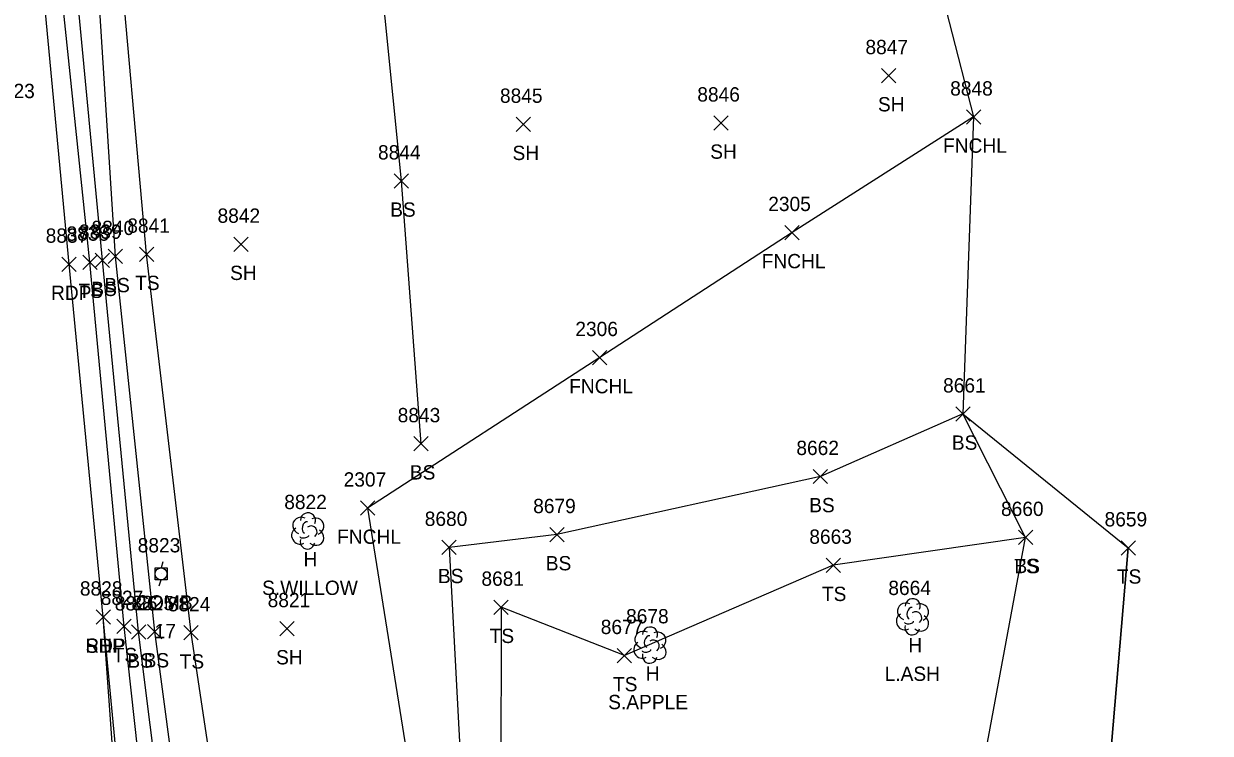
# Model space of a CAD drawing. Extents: x 1439173 to 1457902, y 641926 to 659889.
# Drawn here: x 1448353.5 to 1448519.2, y 645822.1 to 645921.3 of the extents above; entities that cross this region are included whole.
import ezdxf

# ---------------------------------------------------------------- set-up
doc = ezdxf.new("R2010")
doc.units = 0
for name, color, linetype in [('C_C', 7, 'Continuous'), ('L_A', 7, 'Continuous'), ('L_C', 7, 'Continuous'), ('L_I', 7, 'Continuous'), ('L_TIC', 7, 'Continuous'), ('LELB', 7, 'Continuous'), ('LFNC', 7, 'Continuous'), ('LSOGP', 7, 'Continuous'), ('LTD', 7, 'Continuous'), ('P_A', 7, 'Continuous'), ('P_I', 7, 'Continuous'), ('P_TIC', 7, 'Continuous'), ('PET', 7, 'Continuous'), ('PSP', 7, 'Continuous'), ('U_A', 7, 'Continuous'), ('U_C', 7, 'Continuous'), ('U_I', 7, 'Continuous'), ('UP', 7, 'Continuous')]:
    doc.layers.add(name, color=color, linetype=linetype)

msp = doc.modelspace()

# ---------------------------------------------------------------- linework, layer by layer
at = {"layer": 'L_TIC'}
for points in [[(1448473.32, 645913.06), (1448475.32, 645915.06)], [(1448475.32, 645913.06), (1448473.32, 645915.06)], [(1448485.16, 645907.28), (1448487.16, 645909.28)], [(1448487.16, 645907.28), (1448485.16, 645909.28)], [(1448422.26, 645906.26), (1448424.26, 645908.26)], [(1448424.26, 645906.26), (1448422.26, 645908.26)], [(1448449.88, 645906.44), (1448451.88, 645908.44)], [(1448451.88, 645906.44), (1448449.88, 645908.44)], [(1448405.22, 645898.34), (1448407.22, 645900.34)], [(1448407.22, 645898.34), (1448405.22, 645900.34)], [(1448459.82, 645891.13), (1448461.82, 645893.13)], [(1448461.82, 645891.13), (1448459.82, 645893.13)], [(1448382.8, 645889.49), (1448384.8, 645891.49)], [(1448384.8, 645889.49), (1448382.8, 645891.49)], [(1448363.45, 645887.25), (1448365.45, 645889.25)], [(1448365.45, 645887.25), (1448363.45, 645889.25)], [(1448365.28, 645887.78), (1448367.28, 645889.78)], [(1448367.28, 645887.78), (1448365.28, 645889.78)], [(1448369.62, 645888.09), (1448371.62, 645890.09)], [(1448371.62, 645888.09), (1448369.62, 645890.09)], [(1448361.7, 645886.98), (1448363.7, 645888.98)], [(1448363.7, 645886.98), (1448361.7, 645888.98)], [(1448432.93, 645873.65), (1448434.93, 645875.65)], [(1448434.93, 645873.65), (1448432.93, 645875.65)], [(1448483.69, 645865.76), (1448485.69, 645867.76)], [(1448485.69, 645865.76), (1448483.69, 645867.76)], [(1448407.97, 645861.6), (1448409.97, 645863.6)], [(1448409.97, 645861.6), (1448407.97, 645863.6)], [(1448463.76, 645857.02), (1448465.76, 645859.02)], [(1448465.76, 645857.02), (1448463.76, 645859.02)], [(1448400.5, 645852.61), (1448402.5, 645854.61)], [(1448402.5, 645852.61), (1448400.5, 645854.61)], [(1448426.96, 645848.9), (1448428.96, 645850.9)], [(1448428.96, 645848.9), (1448426.96, 645850.9)], [(1448492.44, 645848.5), (1448494.44, 645850.5)], [(1448494.44, 645848.5), (1448492.44, 645850.5)], [(1448492.44, 645848.5), (1448494.44, 645850.5)], [(1448494.44, 645848.5), (1448492.44, 645850.5)], [(1448411.89, 645847.11), (1448413.89, 645849.11)], [(1448413.89, 645847.11), (1448411.89, 645849.11)], [(1448506.78, 645847.04), (1448508.78, 645849.04)], [(1448508.78, 645847.04), (1448506.78, 645849.04)], [(1448465.57, 645844.61), (1448467.57, 645846.61)], [(1448467.57, 645844.61), (1448465.57, 645846.61)], [(1448419.15, 645838.74), (1448421.15, 645840.74)], [(1448421.15, 645838.74), (1448419.15, 645840.74)], [(1448366.48, 645836.06), (1448368.48, 645838.06)], [(1448368.48, 645836.06), (1448366.48, 645838.06)], [(1448368.5, 645835.29), (1448370.5, 645837.29)], [(1448370.5, 645835.29), (1448368.5, 645837.29)], [(1448370.77, 645835.33), (1448372.77, 645837.33)], [(1448372.77, 645835.33), (1448370.77, 645837.33)], [(1448375.84, 645835.17), (1448377.84, 645837.17)], [(1448377.84, 645835.17), (1448375.84, 645837.17)], [(1448389.23, 645835.75), (1448391.23, 645837.75)], [(1448391.23, 645835.75), (1448389.23, 645837.75)], [(1448436.38, 645831.99), (1448438.38, 645833.99)], [(1448438.38, 645831.99), (1448436.38, 645833.99)]]:
    msp.add_lwpolyline(points, dxfattribs=at)
at = {"layer": 'LELB'}
for points in [[(1448403.36, 645510.08), (1448401.75, 645536.42), (1448399.06, 645565.21), (1448394.76, 645605.53), (1448391.92, 645640.7), (1448388.23, 645691.54), (1448383.69, 645733.41), (1448383.38, 645743.17), (1448378.66, 645784.47), (1448371.77, 645836.33), (1448366.28, 645888.78), (1448363.29, 645935.65)], [(1448383.69, 645733.41), (1448386.15, 645740.4), (1448385.72, 645746.63), (1448384.57, 645784.59), (1448376.84, 645836.17), (1448370.62, 645889.09), (1448366.48, 645935.68)], [(1448405.75, 645492.25), (1448401.29, 645509.86), (1448397.55, 645536.24), (1448395.04, 645565.43), (1448390.82, 645605.16), (1448386.96, 645640.23), (1448382.46, 645691.87), (1448378.2, 645742.37), (1448373.3, 645784.08), (1448367.48, 645837.06), (1448362.7, 645887.98), (1448357.78, 645935.33)], [(1448412.77, 645435.45), (1448410.01, 645448.83), (1448407.82, 645469.28), (1448405.75, 645492.25), (1448403.36, 645510.08), (1448399.67, 645536.29), (1448396.72, 645565.18), (1448393.06, 645605.09), (1448389.62, 645640.48), (1448384.68, 645691.72), (1448381.69, 645742.83), (1448376.05, 645783.94), (1448369.5, 645836.29), (1448364.45, 645888.25), (1448360.02, 645935.41)], [(1448408.97, 645862.6), (1448406.22, 645899.34), (1448402.78, 645933.76)], [(1448488.86, 645774.87), (1448485.16, 645804.97), (1448493.44, 645849.5), (1448484.69, 645866.76), (1448464.76, 645858.02), (1448427.96, 645849.9), (1448412.89, 645848.11), (1448415.59, 645797.25), (1448419.38, 645773), (1448454.59, 645771.78), (1448469.55, 645778.46)], [(1448493.44, 645849.5), (1448466.57, 645845.61), (1448437.38, 645832.99), (1448420.15, 645839.74), (1448420.13, 645814.76), (1448426.65, 645777.65), (1448453.96, 645779.95), (1448469.55, 645778.46)], [(1448489.22, 645768.67), (1448488.86, 645774.87), (1448504.75, 645812.32), (1448507.78, 645848.04)]]:
    msp.add_lwpolyline(points, dxfattribs=at)
at = {"layer": 'LFNC'}
for points in [[(1448486.16, 645908.28), (1448460.82, 645892.13)], [(1448460.82, 645892.13), (1448433.93, 645874.65), (1448401.5, 645853.61), (1448408.52, 645809.57), (1448416.46, 645759.71)]]:
    msp.add_lwpolyline(points, dxfattribs=at)
at = {"layer": 'LSOGP'}
msp.add_lwpolyline([(1448475.95, 645948.06), (1448486.15, 645908.28), (1448484.69, 645866.76), (1448507.78, 645848.04), (1448504.75, 645812.32), (1448504.57, 645770.47), (1448505.1, 645766.43), (1448504.75, 645764.39), (1448503.03, 645761.43), (1448501.38, 645735.65), (1448498.9, 645710.49), (1448496.66, 645689.81), (1448494.3, 645673.15), (1448495.55, 645660.34), (1448495.42, 645652.8), (1448495.29, 645645.25), (1448499.03, 645608.95), (1448511.36, 645577.86), (1448513.33, 645568.91), (1448515.3, 645559.95), (1448517.27, 645551), (1448519.24, 645542.04)], dxfattribs=at)
at = {"layer": 'LTD'}
for p, q in [((1448393.12, 645850.46), (1448393.12, 645850.46)), ((1448393.12, 645850.46), (1448393.12, 645850.46)), ((1448477.61, 645838.45), (1448477.61, 645838.45)), ((1448477.61, 645838.45), (1448477.61, 645838.45)), ((1448440.93, 645834.49), (1448440.93, 645834.49)), ((1448440.93, 645834.49), (1448440.93, 645834.49))]:
    msp.add_line(p, q, dxfattribs=at)
for centre in [(1448393.17, 645851.89), (1448477.66, 645839.89), (1448440.98, 645835.93)]:
    msp.add_arc(centre, 1.05, 335.5272, 180.9563, dxfattribs=at)
for centre, major_axis, ratio, start_param, end_param in [((1448392.33, 645851.12), (1.21, -0.51), 0.895232, 1.570796, 4.712389), ((1448392.91, 645850.91), (-0.208, -0.792), 0.645439, 3.141593, 6.283185), ((1448393.62, 645850.29), (-0.5, 0.667), 0.989748, 3.141593, 6.283185), ((1448394.16, 645851.04), (-1.14, -0.48), 0.949671, 1.570796, 4.712389), ((1448392.04, 645849.75), (0.58, -1.04), 0.959034, 3.141593, 6.283185), ((1448392.66, 645849.71), (-0.625, -0.083), 0.423636, 0, 3.141593), ((1448394.12, 645849.62), (-1.09, 0.79), 0.841452, 1.570796, 4.712389), ((1448393.12, 645848.96), (0.26, 1.06), 0.942809, 1.570796, 4.712389), ((1448476.82, 645839.12), (1.21, -0.51), 0.895232, 1.570796, 4.712389), ((1448477.4, 645838.91), (-0.208, -0.792), 0.645439, 3.141593, 6.283185), ((1448478.65, 645839.04), (-1.14, -0.48), 0.949671, 1.570796, 4.712389), ((1448476.53, 645837.75), (0.58, -1.04), 0.959034, 3.141593, 6.283185), ((1448478.11, 645838.29), (-0.5, 0.667), 0.989748, 3.141593, 6.283185), ((1448478.61, 645837.62), (-1.09, 0.79), 0.841452, 1.570796, 4.712389), ((1448440.14, 645835.16), (1.21, -0.51), 0.895232, 1.570796, 4.712389), ((1448441.97, 645835.08), (-1.14, -0.48), 0.949671, 1.570796, 4.712389), ((1448477.61, 645836.95), (0.26, 1.06), 0.942809, 1.570796, 4.712389), ((1448477.15, 645837.7), (-0.625, -0.083), 0.423636, 0, 3.141593), ((1448439.85, 645833.78), (0.58, -1.04), 0.959034, 3.141593, 6.283185), ((1448440.72, 645834.95), (-0.208, -0.792), 0.645439, 3.141593, 6.283185), ((1448441.43, 645834.33), (-0.5, 0.667), 0.989748, 3.141593, 6.283185), ((1448441.93, 645833.66), (-1.09, 0.79), 0.841452, 1.570796, 4.712389), ((1448440.93, 645832.99), (0.26, 1.06), 0.942809, 1.570796, 4.712389), ((1448440.47, 645833.74), (-0.625, -0.083), 0.423636, 0, 3.141593)]:
    msp.add_ellipse(centre, major_axis=major_axis, ratio=ratio, start_param=start_param, end_param=end_param, dxfattribs=at)
at = {"layer": 'P_TIC'}
for points in [[(1448358.79, 645886.7), (1448360.79, 645888.7)], [(1448360.79, 645886.7), (1448358.79, 645888.7)], [(1448363.57, 645837.37), (1448365.57, 645839.37)], [(1448365.57, 645837.37), (1448363.57, 645839.37)], [(1448363.57, 645837.37), (1448365.57, 645839.37)], [(1448365.57, 645837.37), (1448363.57, 645839.37)]]:
    msp.add_lwpolyline(points, dxfattribs=at)
at = {"layer": 'PET'}
msp.add_lwpolyline([(1448443.5, 645192.53), (1448434.94, 645239.98), (1448429.99, 645267.41), (1448423.88, 645303.9), (1448416.59, 645352.86), (1448409.48, 645406.38), (1448407.14, 645423.82), (1448401.2, 645468.9), (1448395.52, 645519.79), (1448390.56, 645564.93), (1448385.73, 645605.17), (1448382.23, 645639.77), (1448376.98, 645691.5), (1448372.16, 645742.34), (1448368.41, 645784.44), (1448364.57, 645838.37), (1448359.79, 645887.7), (1448355.35, 645935.31)], dxfattribs=at)
at = {"layer": 'PSP'}
msp.add_lwpolyline([(1448445.7, 645193.09), (1448437.06, 645240), (1448432.32, 645267.62), (1448425.9, 645304.13), (1448419.15, 645353.02), (1448411.55, 645406.57), (1448409.06, 645424.19), (1448403.66, 645468.94), (1448397.6, 645519.68), (1448392.38, 645565.18), (1448387.87, 645605.22), (1448384.49, 645639.79), (1448379.25, 645691.61), (1448373.95, 645742.41), (1448369.71, 645784.24), (1448364.57, 645838.37)], dxfattribs=at)
at = {"layer": 'UP'}
for p, q in [((1448371.82, 645843.58), (1448371.82, 645845.25)), ((1448371.82, 645845.25), (1448373.49, 645845.25)), ((1448372.9, 645846.08), (1448372.65, 645845.25)), ((1448373.49, 645845.25), (1448373.49, 645843.58)), ((1448373.49, 645843.58), (1448371.82, 645843.58)), ((1448372.4, 645842.75), (1448372.65, 645843.58)), ((1448372.65, 645844.41), (1448372.65, 645844.41))]:
    msp.add_line(p, q, dxfattribs=at)
msp.add_circle((1448372.65, 645844.41), 0.833, dxfattribs=at)

# ---------------------------------------------------------------- texts
at = {"layer": 'C_C'}
msp.add_text('PC 34+43.23', height=2, dxfattribs=at).set_placement((1448339.32, 645910.92))
at = {"layer": 'L_A'}
for s, p in [('SH', (1448472.81, 645909.06)), ('SH', (1448421.75, 645902.26)), ('SH', (1448449.37, 645902.44)), ('FNCHL', (1448481.9, 645903.28)), ('BS', (1448404.66, 645894.34)), ('FNCHL', (1448456.57, 645887.13)), ('TS', (1448369.03, 645884.09)), ('SH', (1448382.29, 645885.49)), ('TS', (1448361.11, 645882.98)), ('BS', (1448362.9, 645883.25)), ('BS', (1448364.72, 645883.78)), ('FNCHL', (1448429.67, 645869.65)), ('BS', (1448483.13, 645861.76)), ('BS', (1448407.41, 645857.6)), ('BS', (1448463.2, 645853.02)), ('FNCHL', (1448397.25, 645848.61)), ('H', (1448392.55, 645845.46)), ('BS', (1448426.4, 645844.9)), ('TS', (1448491.85, 645844.5)), ('BS', (1448491.88, 645844.5)), ('BS', (1448411.33, 645843.11)), ('TS', (1448506.19, 645843.04)), ('TS', (1448464.98, 645840.61)), ('TS', (1448418.56, 645834.74)), ('H', (1448477.05, 645833.45)), ('TS', (1448365.89, 645832.06)), ('BS', (1448367.94, 645831.29)), ('BS', (1448370.21, 645831.33)), ('TS', (1448375.25, 645831.17)), ('SH', (1448388.72, 645831.75)), ('H', (1448440.37, 645829.49)), ('TS', (1448435.79, 645827.99))]:
    msp.add_text(s, height=2, dxfattribs=at).set_placement(p)
at = {"layer": 'L_C'}
for s, p in [('S.WILLOW', (1448386.77, 645841.46)), ('L.ASH', (1448473.74, 645829.45)), ('S.APPLE', (1448435.12, 645825.49))]:
    msp.add_text(s, height=2, dxfattribs=at).set_placement(p)
at = {"layer": 'L_I'}
for s, p in [('8847', (1448471.06, 645917.06)), ('8846', (1448447.57, 645910.44)), ('8848', (1448482.9, 645911.28)), ('8845', (1448420, 645910.26)), ('8844', (1448402.96, 645902.34)), ('2305', (1448457.48, 645895.13)), ('8842', (1448380.54, 645893.49)), ('8838', (1448359.44, 645890.98)), ('8839', (1448361.19, 645891.25)), ('8840', (1448362.94, 645891.78)), ('8841', (1448367.93, 645892.09)), ('2306', (1448430.53, 645877.65)), ('8661', (1448481.91, 645869.76)), ('8843', (1448405.71, 645865.6)), ('8662', (1448461.41, 645861.02)), ('2307', (1448398.16, 645856.61)), ('8822', (1448389.86, 645853.46)), ('8679', (1448424.64, 645852.9)), ('8660', (1448490, 645852.5)), ('8660', (1448490, 645852.5)), ('8680', (1448409.49, 645851.11)), ('8659', (1448504.47, 645851.04)), ('8663', (1448463.22, 645848.61)), ('8681', (1448417.41, 645842.74)), ('8664', (1448474.26, 645841.45)), ('8827', (1448364.22, 645840.06)), ('8826', (1448366.18, 645839.29)), ('8825', (1448368.51, 645839.33)), ('8824', (1448373.59, 645839.17)), ('8821', (1448387.54, 645839.75)), ('8678', (1448437.62, 645837.49)), ('8677', (1448434.08, 645835.99))]:
    msp.add_text(s, height=2, dxfattribs=at).set_placement(p)
at = {"layer": 'P_A'}
for s, p in [('RDP', (1448357.28, 645882.7)), ('SHP', (1448362.1, 645833.37)), ('RDP', (1448362.06, 645833.37))]:
    msp.add_text(s, height=2, dxfattribs=at).set_placement(p)
at = {"layer": 'P_I'}
for s, p in [('8837', (1448356.53, 645890.7)), ('8828', (1448361.31, 645841.37)), ('8828', (1448361.31, 645841.37))]:
    msp.add_text(s, height=2, dxfattribs=at).set_placement(p)
at = {"layer": 'U_A'}
msp.add_text('COMB', height=2, dxfattribs=at).set_placement((1448369.04, 645839.41))
at = {"layer": 'U_C'}
msp.add_text('17', height=2, dxfattribs=at).set_placement((1448371.75, 645835.41))
at = {"layer": 'U_I'}
msp.add_text('8823', height=2, dxfattribs=at).set_placement((1448369.39, 645847.41))

doc.saveas('drawing.dxf')
